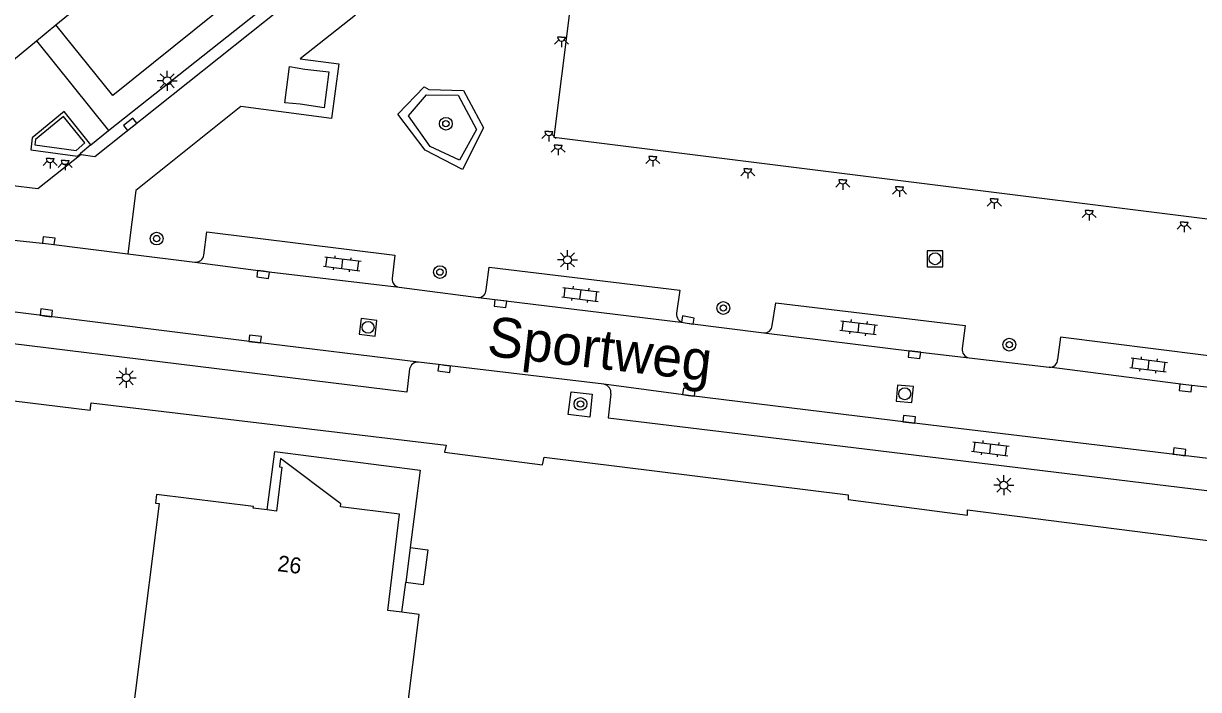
# Model space of a CAD drawing. Extents: x 131000 to 133014, y 396499 to 399001.
# Drawn here: x 132286.9 to 132360.7, y 397059.1 to 397100.9 of the extents above; entities that cross this region are included whole.
import ezdxf

# ---------------------------------------------------------------- set-up
doc = ezdxf.new("R2010")
doc.units = 0
for name, color, linetype in [('gg-afsc-hekwerk', 7, 'Continuous'), ('gg-afsc-muur', 7, 'Continuous'), ('gg-anno-huisnummerreeks BGT', 7, 'Continuous'), ('gg-anno-openbare ruimte label', 7, 'Continuous'), ('gg-bbg-hoofdgebouw', 7, 'Continuous'), ('gg-bbg-lage trafo', 7, 'Continuous'), ('gg-bbg-luifel en loopbrug', 7, 'Continuous'), ('gg-knt-verharding', 7, 'Continuous'), ('gg-knt-verharding nz', 7, 'Continuous'), ('gt-grn-groengrens', 7, 'Continuous'), ('gt-symb-boom', 7, 'Continuous'), ('gt-symb-klinker verharding', 7, 'Continuous'), ('gt-symb-kolk', 7, 'Continuous'), ('gt-symb-lichtmast', 7, 'Continuous'), ('gt-symb-lichtpunt', 7, 'Continuous'), ('gt-symb-rioolschacht', 7, 'Continuous')]:
    doc.layers.add(name, color=color, linetype=linetype)

# ---------------------------------------------------------------- blocks, each defined once
blk = doc.blocks.new('gt0-LPUNT')
at = {"layer": 'gt-symb-lichtpunt'}
for p, q in [((0, 0), (-0.25, 0)), ((0, 0), (0.25, 0)), ((-0.177, -0.177), (-0.442, -0.442)), ((0, -0.25), (0, -0.625)), ((0.442, -0.442), (0.177, -0.177))]:
    blk.add_line(p, q, dxfattribs=at)
blk.add_arc((0, 0), 0.25, 180, 0, dxfattribs=at)
blk = doc.blocks.new('gt0-KOLK')
at = {"layer": 'gt-symb-kolk'}
blk.add_lwpolyline([(0, 0), (0.375, 0), (0.375, 0.4), (-0.375, 0.4), (-0.375, 0), (0, 0)], dxfattribs=at)
blk = doc.blocks.new('gt0-BOOM')
at = {"layer": 'gt-symb-boom'}
for radius in [0.4, 0.2]:
    blk.add_circle((0, 0), radius, dxfattribs=at)
blk = doc.blocks.new('gt0-LMAST')
at = {"layer": 'gt-symb-lichtmast'}
for p, q in [((-0.182, 0.173), (-0.447, 0.438)), ((-0.005, 0.246), (-0.005, 0.621)), ((0.172, 0.173), (0.437, 0.438)), ((-0.255, -0.004), (-0.63, -0.004)), ((-0.182, -0.181), (-0.447, -0.446)), ((-0.005, -0.254), (-0.005, -0.629)), ((0.437, -0.446), (0.172, -0.181)), ((0.245, -0.004), (0.62, -0.004))]:
    blk.add_line(p, q, dxfattribs=at)
blk.add_circle((-0.005, -0.004), 0.25, dxfattribs=at)
blk = doc.blocks.new('gt0-RS')
at = {"layer": 'gt-symb-rioolschacht'}
blk.add_lwpolyline([(-0.5, -0.5), (0.5, -0.5), (0.5, 0.5), (-0.5, 0.5)], close=True, dxfattribs=at)
blk.add_circle((0, 0), 0.375, dxfattribs=at)
blk = doc.blocks.new('gt0-KL1')
at = {"layer": 'gt-symb-klinker verharding'}
for p, q in [((-1.15, 0.3), (1.15, 0.3)), ((-1, -0.3), (-1, 0.3)), ((-0.5, 0.3), (-0.5, 0.45)), ((0, -0.3), (0, 0.3)), ((0.5, 0.3), (0.5, 0.45)), ((1, -0.3), (1, 0.3)), ((-1.15, -0.3), (1.15, -0.3)), ((-0.5, -0.45), (-0.5, -0.3)), ((0.5, -0.45), (0.5, -0.3))]:
    blk.add_line(p, q, dxfattribs=at)

msp = doc.modelspace()

# ---------------------------------------------------------------- linework, layer by layer
at = {"layer": 'gg-afsc-hekwerk'}
msp.add_line((132291.099, 397076.633), (132255.033, 397081.122), dxfattribs=at)
at = {"layer": 'gg-afsc-muur'}
msp.add_line((132291.138, 397093.327), (132290.497, 397092.768), dxfattribs=at)
for points in [[(132291.138, 397093.327), (132289.467, 397095.406), (132287.463, 397093.768), (132287.386, 397093.004), (132290.32, 397092.617), (132290.497, 397092.768)], [(132290.777, 397093.437), (132289.437, 397095.088), (132287.667, 397093.655), (132287.641, 397093.313), (132290.222, 397092.972), (132290.777, 397093.437)]]:
    msp.add_lwpolyline(points, dxfattribs=at)
at = {"layer": 'gg-bbg-hoofdgebouw'}
msp.add_line((132311.754, 397063.833), (132310.668, 397063.978), dxfattribs=at)
for points in [[(132322.661, 397113.294), (132320.212, 397093.794), (132383.816, 397085.845)], [(132310.668, 397063.978), (132309.778, 397064.096), (132310.526, 397070.143), (132306.817, 397070.602), (132306.838, 397070.774), (132303.044, 397073.635), (132302.978, 397073.099), (132303.127, 397073.081), (132302.794, 397070.321), (132302.209, 397070.399)], [(132302.209, 397070.399), (132301.337, 397070.516), (132301.349, 397070.615), (132295.275, 397071.367), (132295.209, 397070.831), (132295.437, 397070.803)], [(132295.437, 397070.803), (132291.606, 397040.537), (132308.542, 397038.393), (132311.754, 397063.833)]]:
    msp.add_lwpolyline(points, dxfattribs=at)
at = {"layer": 'gg-bbg-lage trafo'}
msp.add_lwpolyline([(132303.619, 397098.228), (132304.579, 397098.062), (132306.084, 397097.902), (132305.789, 397095.636), (132304.292, 397095.862), (132303.326, 397095.952), (132303.619, 397098.228)], dxfattribs=at)
at = {"layer": 'gg-bbg-luifel en loopbrug'}
for p in [(132311.187, 397068.033), (132310.668, 397063.978)]:
    msp.add_line(p, (132310.906, 397065.834), dxfattribs=at)
for points in [[(132302.209, 397070.399), (132302.7, 397074.066), (132311.81, 397072.898), (132311.187, 397068.033)], [(132311.187, 397068.033), (132312.287, 397067.902), (132312.002, 397065.693), (132310.906, 397065.834)]]:
    msp.add_lwpolyline(points, dxfattribs=at)
at = {"layer": 'gg-knt-verharding'}
for p, q in [((132287.727, 397099.839), (132288.956, 397100.852)), ((132291.138, 397093.327), (132292.261, 397094.218)), ((132290.543, 397092.714), (132290.497, 397092.768)), ((132293.478, 397086.478), (132297.672, 397085.956)), ((132310.497, 397084.377), (132315.468, 397083.73)), ((132323.353, 397078.294), (132311.72, 397079.676)), ((132346.268, 397079.943), (132351.3, 397079.372))]:
    msp.add_line(p, q, dxfattribs=at)
for points in [[(132331.46, 397126.206), (132305.285, 397106.686), (132292.531, 397096.42), (132288.956, 397100.852)], [(132290.543, 397092.714), (132291.407, 397092.589), (132308.902, 397106.554), (132317.423, 397112.96), (132330.707, 397122.986)], [(132292.261, 397094.218), (132308.509, 397107.117), (132325.2, 397119.698)], [(132307.754, 397101.462), (132304.289, 397098.711), (132306.72, 397098.404), (132306.25, 397094.976), (132300.569, 397095.718), (132293.973, 397090.457), (132293.478, 397086.478)], [(132281.344, 397094.428), (132281.336, 397094.573), (132287.727, 397099.839)], [(132290.543, 397092.714), (132287.827, 397090.552), (132282.591, 397091.192), (132281.344, 397094.428)], [(132265.148, 397089.981), (132286.525, 397087.323), (132288.483, 397087.099), (132293.478, 397086.478)], [(132298.232, 397086.4), (132298.427, 397087.854), (132310.228, 397086.401), (132310.059, 397084.926)], [(132315.95, 397084.207), (132316.147, 397085.649), (132328.107, 397084.206), (132327.91, 397082.746)], [(132311.151, 397079.247), (132310.972, 397077.795), (132271.78, 397082.608), (132271.946, 397084.102)], [(132333.913, 397081.972), (132334.141, 397083.409), (132346.028, 397081.969), (132345.832, 397080.526)], [(132328.352, 397082.157), (132328.58, 397082.117), (132333.375, 397081.515)], [(132363.738, 397078.317), (132363.971, 397079.742), (132352.01, 397081.25), (132351.824, 397079.847)], [(132322.456, 397076.225), (132321.106, 397076.38), (132321.283, 397077.805), (132322.602, 397077.667), (132322.456, 397076.225)], [(132291.099, 397076.633), (132291.162, 397077.123), (132313.456, 397074.457), (132313.352, 397074.022), (132319.498, 397073.221), (132319.6, 397073.704), (132338.67, 397071.354)], [(132323.789, 397077.685), (132323.611, 397076.183), (132339.009, 397074.312)], [(132339.009, 397074.312), (132361.871, 397071.534), (132362.075, 397073.018)], [(132338.67, 397071.354), (132338.672, 397071.056), (132346.163, 397070.064), (132346.163, 397070.397), (132364.88, 397068.011), (132364.766, 397067.662), (132370.871, 397066.949), (132370.973, 397067.366), (132398.868, 397063.775), (132398.877, 397063.542), (132413.741, 397061.684)]]:
    msp.add_lwpolyline(points, dxfattribs=at)
for centre, radius, start, end in [((132297.73, 397086.457), 0.505, 263.35254, 353.46624), ((132310.562, 397084.878), 0.505, 174.51447, 262.65225), ((132315.472, 397084.208), 0.478, 269.52043, 359.88212), ((132328.426, 397082.673), 0.521, 171.88903, 261.88189), ((132333.422, 397082.005), 0.492, 264.48802, 356.20395), ((132346.365, 397080.47), 0.536, 173.97674, 259.60565), ((132311.666, 397079.156), 0.523, 84.08477, 169.94447), ((132351.353, 397079.84), 0.471, 263.55402, 0.82988), ((132323.243, 397077.754), 0.551, 352.76669, 78.43316)]:
    msp.add_arc(centre, radius, start, end, dxfattribs=at)
at = {"layer": 'gg-knt-verharding nz'}
for p, q in [((132315.468, 397083.73), (132328.352, 397082.157)), ((132362.609, 397073.475), (132345.778, 397075.491))]:
    msp.add_line(p, q, dxfattribs=at)
for points in [[(132288.956, 397100.852), (132292.236, 397103.555), (132314.262, 397120.807), (132328.158, 397130.763)], [(132297.672, 397085.956), (132301.979, 397085.383), (132310.497, 397084.377)], [(132311.72, 397079.676), (132301.433, 397080.937), (132271.511, 397084.668)], [(132333.375, 397081.515), (132342.86, 397080.345), (132346.268, 397079.943)], [(132364.136, 397077.765), (132359.872, 397078.248), (132351.3, 397079.372)], [(132345.778, 397075.491), (132342.484, 397075.885), (132328.662, 397077.591), (132323.353, 397078.294)]]:
    msp.add_lwpolyline(points, dxfattribs=at)
at = {"layer": 'gt-grn-groengrens'}
msp.add_line((132287.727, 397099.839), (132292.261, 397094.218), dxfattribs=at)
for points in [[(132315.788, 397094.383), (132314.476, 397091.768), (132312.134, 397092.979), (132310.423, 397095.254), (132312.063, 397096.965), (132312.368, 397096.788), (132314.543, 397096.727), (132315.788, 397094.383)], [(132314.291, 397092.355), (132312.449, 397093.216), (132311.085, 397095.135), (132312.216, 397096.454), (132314.193, 397096.443), (132315.346, 397094.288), (132314.291, 397092.355)]]:
    msp.add_lwpolyline(points, dxfattribs=at)

# ---------------------------------------------------------------- block references
at = {"layer": 'gt-symb-boom'}
for p in [(132313.429, 397094.644), (132295.278, 397087.434), (132313.056, 397085.331), (132330.842, 397083.076), (132348.791, 397080.776), (132321.878, 397077.053)]:
    msp.add_blockref('gt0-BOOM', p, dxfattribs=at)
at = {"layer": 'gt-symb-klinker verharding'}
for p, rotation in [((132306.931, 397085.85), -7.004259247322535), ((132321.879, 397083.929), -7.004259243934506), ((132339.333, 397081.841), -7.004259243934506), ((132357.538, 397079.503), -7.00425924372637), ((132347.601, 397074.242), -7.00425924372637)]:
    msp.add_blockref('gt0-KL1', p, dxfattribs=dict(at, rotation=rotation))
at = {"layer": 'gt-symb-kolk'}
for p, rotation in [((132293.732, 397094.449), 38.561509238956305), ((132288.483, 397087.099), -6.549091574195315), ((132301.979, 397085.383), 172.412930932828), ((132288.329, 397082.571), -7.125016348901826), ((132316.877, 397083.548), 172.6476206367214), ((132328.58, 397082.117), -10.074332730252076), ((132301.433, 397080.937), -7.0042592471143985), ((132342.86, 397080.345), 172.9957407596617), ((132313.353, 397079.476), 173.28012011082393), ((132328.662, 397077.591), -7.004259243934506), ((132359.872, 397078.248), 173.51433964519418), ((132342.484, 397075.885), -6.833672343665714), ((132359.45, 397073.849), -6.776782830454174)]:
    msp.add_blockref('gt0-KOLK', p, dxfattribs=dict(at, rotation=rotation))
at = {"layer": 'gt-symb-lichtmast'}
for p in [(132295.947, 397097.343), (132321.065, 397086.096), (132293.375, 397078.703), (132348.448, 397071.956)]:
    msp.add_blockref('gt0-LMAST', p, dxfattribs=at)
at = {"layer": 'gt-symb-lichtpunt'}
for p in [(132320.686, 397100.082), (132319.893, 397094.158), (132320.47, 397093.292), (132326.411, 397092.584), (132288.592, 397092.468), (132289.53, 397092.346), (132332.379, 397091.821), (132338.34, 397091.113), (132341.903, 397090.674), (132347.85, 397089.919), (132353.796, 397089.194), (132359.764, 397088.469)]:
    msp.add_blockref('gt0-LPUNT', p, dxfattribs=at)
at = {"layer": 'gt-symb-rioolschacht'}
msp.add_blockref('gt0-RS', (132344.129, 397086.169), dxfattribs=at)
for p, rotation in [((132308.548, 397081.862), 82.99574075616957), ((132342.226, 397077.689), 84.8937582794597)]:
    msp.add_blockref('gt0-RS', p, dxfattribs=dict(at, rotation=rotation))

# ---------------------------------------------------------------- texts
at = {"layer": 'gg-anno-huisnummerreeks BGT'}
msp.add_text('26', height=1, rotation=352.9, dxfattribs=at).set_placement((132302.821, 397066.563))
at = {"layer": 'gg-anno-openbare ruimte label'}
msp.add_text('Sportweg', height=2.5, rotation=353.4, dxfattribs=at).set_placement((132315.946, 397080.088))

doc.saveas('drawing.dxf')
